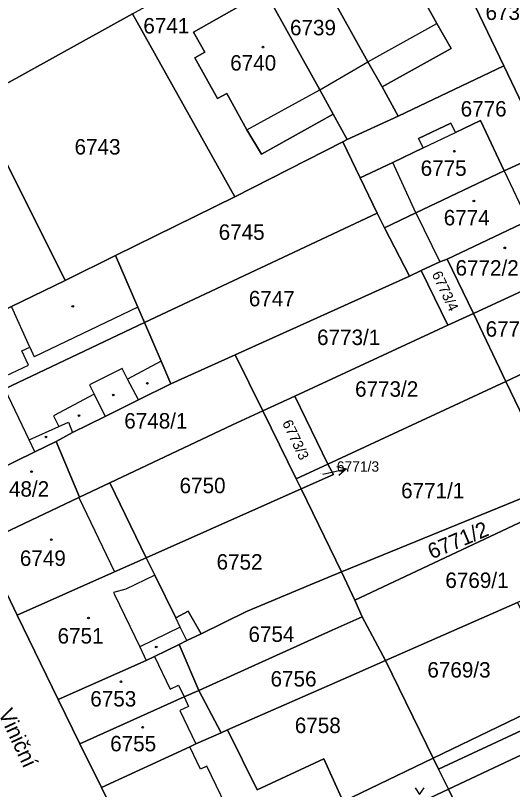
# Model space of a CAD drawing. Extents: x -596233 to -595156, y -1161235 to -1159375.
# Drawn here: x -595554.5 to -595499.8, y -1159936.2 to -1159851 of the extents above; entities that cross this region are included whole.
import ezdxf

# ---------------------------------------------------------------- set-up
doc = ezdxf.new("R2010")
doc.units = 0
for name, color, linetype in [('KN_CAR_KR', 7, 'Continuous'), ('KN_KULTURY', 7, 'Continuous'), ('KN_PARC_CIS_POM', 7, 'Continuous'), ('KN_PARC_CIS_POZ', 7, 'Continuous'), ('KN_PARC_CIS_STAV', 7, 'Continuous'), ('KN_PARC_PLOCHA', 7, 'Continuous'), ('KN_ULICE', 7, 'Continuous'), ('PARC_C_SIPKA', 7, 'Continuous'), ('parcely_l', 7, 'Continuous')]:
    doc.layers.add(name, color=color, linetype=linetype)

msp = doc.modelspace()

# ---------------------------------------------------------------- linework, layer by layer
at = {"layer": 'KN_CAR_KR'}
for points in [[(-595515.72, -1159856.11), (-595508.14, -1159851.9)], [(-595521.02, -1159859.19), (-595515.72, -1159856.11)], [(-595529.03, -1159863.59), (-595521.02, -1159859.19)], [(-595509.64, -1159865.6), (-595506.08, -1159863.9)], [(-595510.43, -1159872.73), (-595512.98, -1159867.2)], [(-595500.73, -1159868.13), (-595498.12, -1159873.63)], [(-595510.43, -1159872.73), (-595507.8, -1159878.14)], [(-595552.93, -1159887.52), (-595554.94, -1159883.05)], [(-595541.04, -1159883.11), (-595552.45, -1159888.58)], [(-595553.79, -1159887.93), (-595552.93, -1159887.52)], [(-595552.93, -1159887.52), (-595552.45, -1159888.58)], [(-595553.05, -1159889.51), (-595553.79, -1159887.93)], [(-595556.21, -1159890.99), (-595553.05, -1159889.51)], [(-595538.46, -1159889.08), (-595542.17, -1159891.04)], [(-595542.77, -1159889.89), (-595546.36, -1159891.66)], [(-595542.17, -1159891.04), (-595542.77, -1159889.89)], [(-595540.97, -1159893.33), (-595542.17, -1159891.04)], [(-595553, -1159897.73), (-595555.68, -1159892.13)], [(-595546.36, -1159891.66), (-595545.84, -1159892.71)], [(-595545.84, -1159892.71), (-595550.32, -1159895.08)], [(-595545.84, -1159892.71), (-595544.63, -1159895.14)], [(-595550.32, -1159895.08), (-595549.72, -1159896.26)], [(-595553, -1159897.73), (-595549.72, -1159896.26)], [(-595549.72, -1159896.26), (-595548.65, -1159895.78)], [(-595548.65, -1159895.78), (-595548.23, -1159896.93)], [(-595552.37, -1159899.06), (-595553, -1159897.73)], [(-595547.54, -1159904.09), (-595543.59, -1159912.25)], [(-595539.17, -1159912.62), (-595542.37, -1159914.17)], [(-595542.37, -1159914.17), (-595543.7, -1159914.53)], [(-595543.7, -1159914.53), (-595543.59, -1159914.76)], [(-595543.59, -1159914.76), (-595540.82, -1159920.52)], [(-595536.36, -1159918.35), (-595536.86, -1159917.31)], [(-595536.36, -1159918.35), (-595540.82, -1159920.52)], [(-595535.63, -1159919.83), (-595536.36, -1159918.35)], [(-595540.82, -1159920.52), (-595540.1, -1159922.01)], [(-595539.2, -1159921.57), (-595537.46, -1159925.18)], [(-595537.46, -1159925.18), (-595536.56, -1159924.74)], [(-595536.56, -1159924.74), (-595535.94, -1159926.03)], [(-595535.94, -1159926.03), (-595535.44, -1159927.07)], [(-595535.44, -1159927.07), (-595536.4, -1159927.53)], [(-595536.4, -1159927.53), (-595534.64, -1159931.18)], [(-595534.12, -1159933.98), (-595535.32, -1159931.5)], [(-595533.45, -1159933.65), (-595534.12, -1159933.98)], [(-595530.41, -1159939.96), (-595533.45, -1159933.65)]]:
    msp.add_lwpolyline(points, dxfattribs=at)
at = {"layer": 'KN_KULTURY'}
msp.add_lwpolyline([(-595510.5218, -1159936.0216), (-595510.0218, -1159936.7716), (-595509.5218, -1159936.0216)], dxfattribs=at)
for centre, radius in [((-595527.26, -1159854.5), 0.09), ((-595527.26, -1159854.5), 0.0398), ((-595506.21, -1159865.96), 0.09), ((-595506.21, -1159865.96), 0.0398), ((-595504.05, -1159871.43), 0.09), ((-595504.05, -1159871.43), 0.0398), ((-595500.65, -1159876.6), 0.09), ((-595500.65, -1159876.6), 0.0398), ((-595548.19, -1159883.03), 0.09), ((-595548.19, -1159883.03), 0.0398), ((-595539.98, -1159891.5), 0.09), ((-595539.98, -1159891.5), 0.0398), ((-595543.74, -1159892.79), 0.09), ((-595543.74, -1159892.79), 0.0398), ((-595547.5, -1159895.05), 0.09), ((-595547.5, -1159895.05), 0.0398), ((-595551.15, -1159897.41), 0.09), ((-595551.15, -1159897.41), 0.0398), ((-595552.73, -1159901.22), 0.09), ((-595552.73, -1159901.22), 0.0398), ((-595550.56, -1159908.72), 0.09), ((-595550.56, -1159908.72), 0.0398), ((-595546.47, -1159917.34), 0.09), ((-595546.47, -1159917.34), 0.0398), ((-595539.01, -1159920.52), 0.09), ((-595539.01, -1159920.52), 0.0398), ((-595542.89, -1159924.36), 0.09), ((-595542.89, -1159924.36), 0.0398), ((-595540.5, -1159929.36), 0.09), ((-595540.5, -1159929.36), 0.0398)]:
    msp.add_circle(centre, radius, dxfattribs=at)
at = {"layer": 'KN_PARC_PLOCHA'}
for points in [[(-595492.83, -1159850.17), (-595487.56, -1159861.25), (-595484.55, -1159867.58), (-595489.16, -1159869.68), (-595489.44, -1159868.76), (-595493.94, -1159870.74), (-595496.19, -1159866.05), (-595500.74, -1159856.57), (-595510.19, -1159836.9), (-595501.44, -1159830.85), (-595501.5, -1159831.95)], [(-595510.19, -1159836.9), (-595500.74, -1159856.57), (-595512.4, -1159862.11), (-595514.14, -1159858.88), (-595506.56, -1159854.65), (-595508.14, -1159851.9), (-595510.3, -1159847.99), (-595508.85, -1159847.17), (-595510.5, -1159844.21), (-595511.64, -1159844.84), (-595513.71, -1159841.12), (-595521.61, -1159845.47), (-595524.03, -1159841.09), (-595514.11, -1159835.63), (-595512.8, -1159835.4), (-595511.73, -1159835.62), (-595510.92, -1159836.12)], [(-595521.61, -1159845.47), (-595515.72, -1159856.11), (-595514.14, -1159858.88), (-595512.4, -1159862.11), (-595518, -1159864.68), (-595519.53, -1159861.88), (-595521.02, -1159859.19), (-595526.99, -1159848.4), (-595529.41, -1159844.02), (-595524.03, -1159841.09)], [(-595514.14, -1159858.88), (-595515.72, -1159856.11), (-595521.61, -1159845.47), (-595513.71, -1159841.12), (-595511.64, -1159844.84), (-595510.5, -1159844.21), (-595508.85, -1159847.17), (-595510.3, -1159847.99), (-595508.14, -1159851.9), (-595506.56, -1159854.65)], [(-595519.53, -1159861.88), (-595527.44, -1159866.28), (-595529.03, -1159863.59), (-595531.24, -1159859.59), (-595532.28, -1159860.17), (-595534.76, -1159855.67), (-595533.67, -1159855.06), (-595534.89, -1159852.86), (-595529.83, -1159850), (-595532.21, -1159845.58), (-595529.41, -1159844.02), (-595526.99, -1159848.4), (-595521.02, -1159859.19)], [(-595519.53, -1159861.88), (-595518, -1159864.68), (-595518.47, -1159864.92), (-595530.36, -1159870.99), (-595541.62, -1159850.84), (-595532.21, -1159845.58), (-595529.83, -1159850), (-595534.89, -1159852.86), (-595533.67, -1159855.06), (-595534.76, -1159855.67), (-595532.28, -1159860.17), (-595531.24, -1159859.59), (-595529.03, -1159863.59), (-595527.44, -1159866.28)], [(-595530.36, -1159870.99), (-595543.48, -1159877.44), (-595549.03, -1159880.17), (-595558.93, -1159860.4), (-595541.62, -1159850.84)], [(-595496.19, -1159866.05), (-595500.73, -1159868.13), (-595503.33, -1159862.58), (-595506.08, -1159863.9), (-595506.58, -1159862.86), (-595510.14, -1159864.57), (-595509.64, -1159865.6), (-595512.98, -1159867.2), (-595516.55, -1159868.9), (-595518.47, -1159864.92), (-595518, -1159864.68), (-595512.4, -1159862.11), (-595500.74, -1159856.57)], [(-595549.03, -1159880.17), (-595554.94, -1159883.05), (-595555.61, -1159883.38), (-595558.99, -1159885.19), (-595567.66, -1159889.33), (-595573.8, -1159877.24), (-595571.37, -1159876.05), (-595571.69, -1159875.21), (-595558.93, -1159860.4)], [(-595500.73, -1159868.13), (-595510.43, -1159872.73), (-595513.9, -1159874.38), (-595514.68, -1159872.77), (-595516.55, -1159868.9), (-595512.98, -1159867.2), (-595509.64, -1159865.6), (-595510.14, -1159864.57), (-595506.58, -1159862.86), (-595506.08, -1159863.9), (-595503.33, -1159862.58)], [(-595516.55, -1159868.9), (-595514.68, -1159872.77), (-595540.3, -1159884.82), (-595541.04, -1159883.11), (-595543.48, -1159877.44), (-595530.36, -1159870.99), (-595518.47, -1159864.92)], [(-595493.94, -1159870.74), (-595493.59, -1159871.46), (-595498.12, -1159873.63), (-595506.98, -1159877.83), (-595507.8, -1159878.14), (-595509.84, -1159879.09), (-595511.15, -1159879.71), (-595513.9, -1159874.38), (-595510.43, -1159872.73), (-595500.73, -1159868.13), (-595496.19, -1159866.05)], [(-595513.9, -1159874.38), (-595511.15, -1159879.71), (-595530.32, -1159888.37), (-595537.39, -1159891.56), (-595538.46, -1159889.08), (-595540.3, -1159884.82), (-595514.68, -1159872.77)], [(-595495.2, -1159879.71), (-595504.1, -1159883.82), (-595506.98, -1159877.83), (-595498.12, -1159873.63)], [(-595540.3, -1159884.82), (-595555.68, -1159892.13), (-595564.3, -1159896.28), (-595567.66, -1159889.33), (-595558.99, -1159885.19), (-595555.61, -1159883.38), (-595554.94, -1159883.05), (-595549.03, -1159880.17), (-595543.48, -1159877.44), (-595541.04, -1159883.11)], [(-595504.1, -1159883.82), (-595506.9, -1159885.12), (-595509.84, -1159879.09), (-595507.8, -1159878.14), (-595506.98, -1159877.83)], [(-595506.9, -1159885.12), (-595523.74, -1159892.91), (-595527.28, -1159894.55), (-595530.32, -1159888.37), (-595511.15, -1159879.71), (-595509.84, -1159879.09)], [(-595491.64, -1159887.13), (-595500.52, -1159891.32), (-595504.1, -1159883.82), (-595495.2, -1159879.71)], [(-595500.52, -1159891.32), (-595520.11, -1159900.4), (-595523.74, -1159892.91), (-595506.9, -1159885.12), (-595504.1, -1159883.82)], [(-595537.39, -1159891.56), (-595540.97, -1159893.33), (-595544.63, -1159895.14), (-595548.23, -1159896.93), (-595550.03, -1159897.92), (-595552.37, -1159899.06), (-595560.93, -1159903.22), (-595564.3, -1159896.28), (-595555.68, -1159892.13), (-595540.3, -1159884.82), (-595538.46, -1159889.08)], [(-595485.98, -1159898.95), (-595495.07, -1159902.66), (-595500.52, -1159891.32), (-595491.64, -1159887.13)], [(-595527.28, -1159894.55), (-595530.62, -1159896.09), (-595544.11, -1159902.47), (-595547.45, -1159904.05), (-595550.03, -1159897.92), (-595548.23, -1159896.93), (-595544.63, -1159895.14), (-595540.97, -1159893.33), (-595537.39, -1159891.56), (-595530.32, -1159888.37)], [(-595495.07, -1159902.66), (-595518.62, -1159912.27), (-595523.06, -1159903.12), (-595519.51, -1159901.54), (-595520.11, -1159900.4), (-595500.52, -1159891.32)], [(-595520.11, -1159900.4), (-595523.6, -1159902.02), (-595527.28, -1159894.55), (-595523.74, -1159892.91)], [(-595523.6, -1159902.02), (-595523.06, -1159903.12), (-595526.45, -1159904.63), (-595540.1, -1159910.7), (-595544.11, -1159902.47), (-595530.62, -1159896.09), (-595527.28, -1159894.55)], [(-595547.45, -1159904.05), (-595547.54, -1159904.09), (-595558.12, -1159909.09), (-595560.93, -1159903.22), (-595552.37, -1159899.06), (-595550.03, -1159897.92)], [(-595523.06, -1159903.12), (-595523.6, -1159902.02), (-595520.11, -1159900.4), (-595519.51, -1159901.54)], [(-595540.1, -1159910.7), (-595543.59, -1159912.25), (-595554.32, -1159917.03), (-595558.12, -1159909.09), (-595547.54, -1159904.09), (-595547.45, -1159904.05), (-595544.11, -1159902.47)], [(-595518.62, -1159912.27), (-595522.06, -1159913.68), (-595529.06, -1159916.63), (-595534.08, -1159919.07), (-595535.51, -1159916.57), (-595536.86, -1159917.31), (-595539.17, -1159912.62), (-595540.1, -1159910.7), (-595526.45, -1159904.63), (-595523.06, -1159903.12)], [(-595494.16, -1159904.56), (-595517.17, -1159915.38), (-595518.62, -1159912.27), (-595495.07, -1159902.66)], [(-595490.55, -1159912.09), (-595499.25, -1159915.64), (-595513.76, -1159922), (-595516.33, -1159917.19), (-595517.17, -1159915.38), (-595494.16, -1159904.56)], [(-595534.08, -1159919.07), (-595535.63, -1159919.83), (-595536.5, -1159920.26), (-595539.2, -1159921.57), (-595540.1, -1159922.01), (-595549.79, -1159926.29), (-595554.32, -1159917.03), (-595543.59, -1159912.25), (-595540.1, -1159910.7), (-595539.17, -1159912.62), (-595536.86, -1159917.31), (-595535.51, -1159916.57)], [(-595517.17, -1159915.38), (-595516.33, -1159917.19), (-595519.64, -1159918.68), (-595534.31, -1159925.3), (-595536.5, -1159920.26), (-595535.63, -1159919.83), (-595534.08, -1159919.07), (-595529.06, -1159916.63), (-595522.06, -1159913.68), (-595518.62, -1159912.27)], [(-595494.22, -1159925.86), (-595508.53, -1159932.76), (-595513.76, -1159922), (-595499.25, -1159915.64)], [(-595513.76, -1159922), (-595517.28, -1159923.54), (-595531.15, -1159929.64), (-595531.88, -1159929.97), (-595534.31, -1159925.3), (-595519.64, -1159918.68), (-595516.33, -1159917.19)], [(-595507.94, -1159933.97), (-595508.53, -1159932.76), (-595494.22, -1159925.86), (-595478.61, -1159919.59), (-595476.22, -1159919.18)], [(-595474.1, -1159923.56), (-595478.01, -1159924.4), (-595492.02, -1159929.22), (-595506.86, -1159936.19), (-595507.94, -1159933.97), (-595476.22, -1159919.18)], [(-595534.31, -1159925.3), (-595535.94, -1159926.03), (-595547.4, -1159931.19), (-595549.79, -1159926.29), (-595540.1, -1159922.01), (-595539.2, -1159921.57), (-595536.5, -1159920.26)], [(-595508.53, -1159932.76), (-595518.44, -1159937.53), (-595520.56, -1159932.83), (-595527.91, -1159936.24), (-595531.15, -1159929.64), (-595517.28, -1159923.54), (-595513.76, -1159922)], [(-595472.47, -1159929.13), (-595473.96, -1159929.8), (-595473.45, -1159930.84), (-595488.15, -1159937.96), (-595502.59, -1159944.95), (-595516.8, -1159951.83), (-595518.3, -1159949.21), (-595518.61, -1159948.67), (-595504.25, -1159941.55), (-595506.86, -1159936.19), (-595492.02, -1159929.22), (-595478.01, -1159924.4), (-595474.1, -1159923.56), (-595471.59, -1159928.73)], [(-595531.88, -1159929.97), (-595534.64, -1159931.18), (-595535.32, -1159931.5), (-595545.05, -1159936), (-595547.4, -1159931.19), (-595535.94, -1159926.03), (-595534.31, -1159925.3)], [(-595518.44, -1159937.53), (-595522.78, -1159939.53), (-595527.11, -1159941.52), (-595529.88, -1159942.8), (-595535.17, -1159945.24), (-595539.55, -1159947.25), (-595545.05, -1159936), (-595535.32, -1159931.5), (-595534.64, -1159931.18), (-595531.88, -1159929.97), (-595531.15, -1159929.64), (-595527.91, -1159936.24), (-595520.56, -1159932.83)], [(-595507.94, -1159933.97), (-595506.86, -1159936.19), (-595513.38, -1159939.25), (-595521.03, -1159943.36), (-595522.78, -1159939.53), (-595518.44, -1159937.53), (-595508.53, -1159932.76)], [(-595518.61, -1159948.67), (-595521.03, -1159943.36), (-595513.38, -1159939.25), (-595506.86, -1159936.19), (-595504.25, -1159941.55)]]:
    msp.add_lwpolyline(points, close=True, dxfattribs=at)
for points in [[(-595541.62, -1159850.84), (-595558.93, -1159860.4)], [(-595558.12, -1159909.09), (-595554.32, -1159917.03), (-595549.79, -1159926.29), (-595547.4, -1159931.19), (-595545.05, -1159936), (-595539.55, -1159947.25), (-595541.25, -1159947.89), (-595549.55, -1159951.83), (-595551.32, -1159952.53), (-595553.49, -1159947.56), (-595556.66, -1159941.14)]]:
    msp.add_lwpolyline(points, dxfattribs=at)
at = {"layer": 'PARC_C_SIPKA'}
for points in [[(-595520.66, -1159901.5), (-595520.02, -1159901.36), (-595518.0562, -1159900.9314)], [(-595519.1399, -1159900.6561), (-595518.0562, -1159900.9314), (-595518.9266, -1159901.6331)]]:
    msp.add_lwpolyline(points, dxfattribs=at)
at = {"layer": 'parcely_l'}
for points in [[(-595500.74, -1159856.57), (-595510.19, -1159836.9)], [(-595521.61, -1159845.47), (-595513.71, -1159841.12), (-595511.64, -1159844.84), (-595510.5, -1159844.21), (-595508.85, -1159847.17), (-595510.3, -1159847.99), (-595508.14, -1159851.9), (-595506.56, -1159854.65), (-595514.14, -1159858.88)], [(-595519.53, -1159861.88), (-595521.02, -1159859.19), (-595526.99, -1159848.4), (-595529.41, -1159844.02)], [(-595519.53, -1159861.88), (-595527.44, -1159866.28), (-595529.03, -1159863.59), (-595531.24, -1159859.59), (-595532.28, -1159860.17), (-595534.76, -1159855.67), (-595533.67, -1159855.06), (-595534.89, -1159852.86), (-595529.83, -1159850), (-595532.21, -1159845.58)], [(-595521.61, -1159845.47), (-595515.72, -1159856.11), (-595514.14, -1159858.88)], [(-595541.62, -1159850.84), (-595558.93, -1159860.4)], [(-595541.62, -1159850.84), (-595530.36, -1159870.99)], [(-595500.74, -1159856.57), (-595512.4, -1159862.11)], [(-595496.19, -1159866.05), (-595500.74, -1159856.57)], [(-595514.14, -1159858.88), (-595512.4, -1159862.11)], [(-595549.03, -1159880.17), (-595558.93, -1159860.4)], [(-595518, -1159864.68), (-595519.53, -1159861.88)], [(-595512.4, -1159862.11), (-595518, -1159864.68)], [(-595500.73, -1159868.13), (-595503.33, -1159862.58), (-595506.08, -1159863.9), (-595506.58, -1159862.86), (-595510.14, -1159864.57), (-595509.64, -1159865.6), (-595512.98, -1159867.2), (-595516.55, -1159868.9)], [(-595518.47, -1159864.92), (-595518, -1159864.68)], [(-595518.47, -1159864.92), (-595530.36, -1159870.99)], [(-595516.55, -1159868.9), (-595518.47, -1159864.92)], [(-595496.19, -1159866.05), (-595500.73, -1159868.13)], [(-595500.73, -1159868.13), (-595510.43, -1159872.73), (-595513.9, -1159874.38)], [(-595514.68, -1159872.77), (-595516.55, -1159868.9)], [(-595530.36, -1159870.99), (-595543.48, -1159877.44)], [(-595540.3, -1159884.82), (-595514.68, -1159872.77)], [(-595514.68, -1159872.77), (-595513.9, -1159874.38)], [(-595506.98, -1159877.83), (-595498.12, -1159873.63)], [(-595513.9, -1159874.38), (-595511.15, -1159879.71)], [(-595543.48, -1159877.44), (-595549.03, -1159880.17)], [(-595543.48, -1159877.44), (-595541.04, -1159883.11), (-595540.3, -1159884.82)], [(-595509.84, -1159879.09), (-595507.8, -1159878.14), (-595506.98, -1159877.83)], [(-595504.1, -1159883.82), (-595506.98, -1159877.83)], [(-595511.15, -1159879.71), (-595509.84, -1159879.09)], [(-595506.9, -1159885.12), (-595509.84, -1159879.09)], [(-595567.66, -1159889.33), (-595558.99, -1159885.19), (-595555.61, -1159883.38), (-595554.94, -1159883.05), (-595549.03, -1159880.17)], [(-595511.15, -1159879.71), (-595530.32, -1159888.37)], [(-595495.2, -1159879.71), (-595504.1, -1159883.82)], [(-595504.1, -1159883.82), (-595506.9, -1159885.12)], [(-595500.52, -1159891.32), (-595504.1, -1159883.82)], [(-595564.3, -1159896.28), (-595555.68, -1159892.13), (-595540.3, -1159884.82)], [(-595540.3, -1159884.82), (-595538.46, -1159889.08), (-595537.39, -1159891.56)], [(-595506.9, -1159885.12), (-595523.74, -1159892.91)], [(-595491.64, -1159887.13), (-595500.52, -1159891.32)], [(-595530.32, -1159888.37), (-595537.39, -1159891.56)], [(-595530.32, -1159888.37), (-595527.28, -1159894.55)], [(-595537.39, -1159891.56), (-595540.97, -1159893.33), (-595544.63, -1159895.14), (-595548.23, -1159896.93), (-595550.03, -1159897.92)], [(-595520.11, -1159900.4), (-595500.52, -1159891.32)], [(-595500.52, -1159891.32), (-595495.07, -1159902.66)], [(-595523.74, -1159892.91), (-595527.28, -1159894.55)], [(-595523.74, -1159892.91), (-595520.11, -1159900.4)], [(-595527.28, -1159894.55), (-595530.62, -1159896.09), (-595544.11, -1159902.47)], [(-595523.6, -1159902.02), (-595527.28, -1159894.55)], [(-595550.03, -1159897.92), (-595552.37, -1159899.06), (-595560.93, -1159903.22)], [(-595547.45, -1159904.05), (-595550.03, -1159897.92)], [(-595520.11, -1159900.4), (-595523.6, -1159902.02)], [(-595523.06, -1159903.12), (-595519.51, -1159901.54), (-595520.11, -1159900.4)], [(-595523.6, -1159902.02), (-595523.06, -1159903.12)], [(-595547.45, -1159904.05), (-595544.11, -1159902.47)], [(-595544.11, -1159902.47), (-595540.1, -1159910.7)], [(-595540.1, -1159910.7), (-595526.45, -1159904.63), (-595523.06, -1159903.12)], [(-595518.62, -1159912.27), (-595523.06, -1159903.12)], [(-595495.07, -1159902.66), (-595518.62, -1159912.27)], [(-595558.12, -1159909.09), (-595547.54, -1159904.09), (-595547.45, -1159904.05)], [(-595517.17, -1159915.38), (-595494.16, -1159904.56)], [(-595558.12, -1159909.09), (-595554.32, -1159917.03)], [(-595554.32, -1159917.03), (-595543.59, -1159912.25), (-595540.1, -1159910.7)], [(-595540.1, -1159910.7), (-595539.17, -1159912.62), (-595536.86, -1159917.31), (-595535.51, -1159916.57), (-595534.08, -1159919.07)], [(-595518.62, -1159912.27), (-595522.06, -1159913.68), (-595529.06, -1159916.63), (-595534.08, -1159919.07)], [(-595518.62, -1159912.27), (-595517.17, -1159915.38)], [(-595517.17, -1159915.38), (-595516.33, -1159917.19)], [(-595513.76, -1159922), (-595499.25, -1159915.64)], [(-595549.79, -1159926.29), (-595554.32, -1159917.03)], [(-595516.33, -1159917.19), (-595519.64, -1159918.68), (-595534.31, -1159925.3)], [(-595513.76, -1159922), (-595516.33, -1159917.19)], [(-595534.08, -1159919.07), (-595535.63, -1159919.83), (-595536.5, -1159920.26)], [(-595476.22, -1159919.18), (-595507.94, -1159933.97)], [(-595536.5, -1159920.26), (-595539.2, -1159921.57), (-595540.1, -1159922.01), (-595549.79, -1159926.29)], [(-595534.31, -1159925.3), (-595536.5, -1159920.26)], [(-595531.15, -1159929.64), (-595517.28, -1159923.54), (-595513.76, -1159922)], [(-595513.76, -1159922), (-595508.53, -1159932.76)], [(-595506.86, -1159936.19), (-595492.02, -1159929.22), (-595478.01, -1159924.4), (-595474.1, -1159923.56)], [(-595547.4, -1159931.19), (-595535.94, -1159926.03), (-595534.31, -1159925.3)], [(-595534.31, -1159925.3), (-595531.88, -1159929.97)], [(-595494.22, -1159925.86), (-595508.53, -1159932.76)], [(-595549.79, -1159926.29), (-595547.4, -1159931.19)], [(-595531.88, -1159929.97), (-595534.64, -1159931.18), (-595535.32, -1159931.5), (-595545.05, -1159936)], [(-595531.88, -1159929.97), (-595531.15, -1159929.64)], [(-595518.44, -1159937.53), (-595520.56, -1159932.83), (-595527.91, -1159936.24), (-595531.15, -1159929.64)], [(-595545.05, -1159936), (-595547.4, -1159931.19)], [(-595508.53, -1159932.76), (-595518.44, -1159937.53)], [(-595507.94, -1159933.97), (-595508.53, -1159932.76)], [(-595506.86, -1159936.19), (-595507.94, -1159933.97)], [(-595545.05, -1159936), (-595539.55, -1159947.25)], [(-595521.03, -1159943.36), (-595513.38, -1159939.25), (-595506.86, -1159936.19)], [(-595518.61, -1159948.67), (-595504.25, -1159941.55), (-595506.86, -1159936.19)]]:
    msp.add_lwpolyline(points, dxfattribs=at)

# ---------------------------------------------------------------- texts
at = {"layer": 'KN_PARC_CIS_POM'}
msp.add_text('6771/3', height=0.1, dxfattribs=at).set_placement((-595520.9433, -1159901.5))
at = {"layer": 'KN_PARC_CIS_POZ'}
for s, height, p in [('6736/3', 1.7, (-595502.7666, -1159851.51)), ('6741', 1.7, (-595540.4266, -1159853)), ('6776', 1.7, (-595505.5066, -1159862.14)), ('6743', 1.7, (-595547.9966, -1159866.32)), ('6745', 1.7, (-595532.1366, -1159875.71)), ('6747', 1.7, (-595528.8166, -1159883.03)), ('6773/1', 1.7, (-595521.3066, -1159887.29)), ('6773/2', 1.7, (-595517.1266, -1159892.98)), ('6748/1', 1.7, (-595542.5266, -1159896.48)), ('6771/3', 1.14, (-595519.14, -1159901.23)), ('6750', 1.7, (-595536.4366, -1159903.6)), ('6771/1', 1.7, (-595512.0566, -1159904.16)), ('6752', 1.7, (-595532.3666, -1159912.01)), ('6769/1', 1.7, (-595507.1866, -1159914.03)), ('6754', 1.7, (-595528.8566, -1159919.97)), ('6769/3', 1.7, (-595509.1666, -1159923.89)), ('6756', 1.7, (-595526.4266, -1159924.88)), ('6758', 1.7, (-595523.7566, -1159930))]:
    msp.add_text(s, height=height, dxfattribs=at).set_placement(p)
for s, height, rotation, p in [('6773/4', 1.14, 295.211824, (-595508.7059, -1159879.4777)), ('6773/3', 1.14, 295.340757, (-595525.1724, -1159895.8508)), ('6771/2', 1.7, 22.817415, (-595508.6797, -1159910.8979))]:
    msp.add_text(s, height=height, rotation=rotation, dxfattribs=at).set_placement(p)
at = {"layer": 'KN_PARC_CIS_STAV'}
for s, p in [('6739', (-595524.2866, -1159853.2)), ('6740', (-595530.8666, -1159857.08)), ('6775', (-595509.9066, -1159868.67)), ('6774', (-595507.3666, -1159874.12)), ('6772/2', (-595506.0666, -1159879.65)), ('6772/1', (-595502.7566, -1159886.37)), ('6748/2', (-595557.7466, -1159903.98)), ('6749', (-595554.0166, -1159911.6)), ('6751', (-595549.8666, -1159920.15)), ('6753', (-595546.2666, -1159927.08)), ('6755', (-595544.0766, -1159932.01))]:
    msp.add_text(s, height=1.7, dxfattribs=at).set_placement(p)
at = {"layer": 'KN_ULICE'}
msp.add_text('Viniční', height=1.7, rotation=294.925793, dxfattribs=at).set_placement((-595556.4282, -1159927.8012))

doc.saveas('drawing.dxf')
